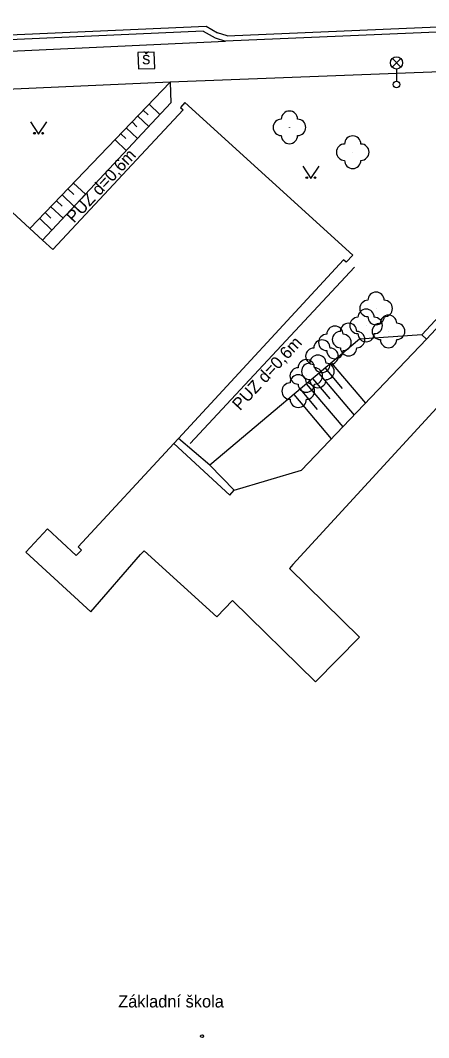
# Model space of a CAD drawing. Extents: x -737812 to -729375, y -1123000 to -1115500.
# Drawn here: x -736456 to -736431, y -1118439.9 to -1118377.6 of the extents above; entities that cross this region are included whole.
import ezdxf

# ---------------------------------------------------------------- set-up
doc = ezdxf.new("R2010")
doc.units = 0
for name, color, linetype in [('Doplněk polohopisu', 7, 'Continuous'), ('Hranice - ploty_ zdi', 7, 'Continuous'), ('Pomocné popisy', 7, 'Continuous'), ('Popisy budov', 7, 'Continuous'), ('Povr_ zn_ inž_ sítí - el_', 7, 'Continuous'), ('Povr_ zn_ inž_ sítí - ner_', 7, 'Continuous'), ('Stavební objekty', 7, 'Continuous'), ('Výškopis', 7, 'Continuous'), ('Zeleň', 7, 'Continuous'), ('Značky druhů budov', 7, 'Continuous'), ('Značky druhů pozemků', 7, 'Continuous')]:
    doc.layers.add(name, color=color, linetype=linetype)

msp = doc.modelspace()

# ---------------------------------------------------------------- linework, layer by layer
at = {"layer": 'Doplněk polohopisu'}
for points in [[(-736473.27, -1118380.27), (-736443.42, -1118378.89)], [(-736419.6, -1118380.35), (-736446.79, -1118381.39)], [(-736446.79, -1118381.39), (-736463.21, -1118382.12), (-736464.48, -1118382.18)], [(-736454.6, -1118391.07), (-736446.76, -1118382.66)], [(-736445.58, -1118403.52), (-736435.52, -1118392.73)], [(-736438.76, -1118405.14), (-736431.12, -1118397.13)], [(-736442.88, -1118406.37), (-736438.76, -1118405.14)]]:
    msp.add_lwpolyline(points, dxfattribs=at)
at = {"layer": 'Hranice - ploty_ zdi'}
for points in [[(-736443.31, -1118378.56), (-736396.07, -1118376.53)], [(-736396.05, -1118376.87), (-736443.42, -1118378.89)], [(-736494.54, -1118380.17), (-736444.6, -1118377.97)], [(-736444.6, -1118377.97), (-736443.9, -1118378.37)], [(-736444.77, -1118378.27), (-736493.96, -1118380.47)], [(-736444.77, -1118378.27), (-736444.04, -1118378.69)], [(-736444.04, -1118378.69), (-736443.42, -1118378.89)], [(-736443.31, -1118378.56), (-736443.9, -1118378.37)], [(-736420.69, -1118385.34), (-736431.41, -1118396.86)], [(-736423.57, -1118389.02), (-736431.12, -1118397.13)], [(-736431.12, -1118397.13), (-736431.41, -1118396.86)], [(-736446.58, -1118403.51), (-736443.14, -1118406.68)], [(-736444.37, -1118404.85), (-736446.29, -1118403.2)], [(-736442.88, -1118406.37), (-736444.37, -1118404.85)], [(-736443.14, -1118406.68), (-736442.88, -1118406.37)]]:
    msp.add_lwpolyline(points, dxfattribs=at)
at = {"layer": 'Povr_ zn_ inž_ sítí - el_'}
for p, q in [((-736433.214, -1118380.478), (-736432.686, -1118379.95)), ((-736432.678, -1118380.475), (-736433.206, -1118379.946)), ((-736432.95, -1118380.59), (-736432.95, -1118381.34))]:
    msp.add_line(p, q, dxfattribs=at)
for centre, radius in [((-736432.95, -1118380.215), 0.375), ((-736432.95, -1118381.54), 0.2)]:
    msp.add_circle(centre, radius, dxfattribs=at)
at = {"layer": 'Povr_ zn_ inž_ sítí - ner_'}
for p, q in [((-736447.775, -1118379.555), (-736448.775, -1118379.585)), ((-736448.775, -1118379.585), (-736448.745, -1118380.585)), ((-736447.745, -1118380.555), (-736447.775, -1118379.555)), ((-736448.745, -1118380.585), (-736447.745, -1118380.555))]:
    msp.add_line(p, q, dxfattribs=at)
at = {"layer": 'Stavební objekty'}
for points in [[(-736445.91, -1118382.63), (-736446.16, -1118382.94)], [(-736446.16, -1118382.94), (-736446, -1118383.09)], [(-736435.63, -1118391.98), (-736445.91, -1118382.63)], [(-736462.94, -1118383.37), (-736455.38, -1118390.36)], [(-736446, -1118383.09), (-736453.98, -1118391.63)], [(-736455.38, -1118390.36), (-736454.6, -1118391.07)], [(-736454.6, -1118391.07), (-736453.98, -1118391.63)], [(-736436.19, -1118392.27), (-736446.29, -1118403.2)], [(-736436.03, -1118392.42), (-736436.19, -1118392.27)], [(-736436.03, -1118392.42), (-736435.63, -1118391.98)], [(-736439.29, -1118410.93), (-736426.1, -1118396.56)], [(-736452.42, -1118409.85), (-736446.58, -1118403.51), (-736446.29, -1118403.2)], [(-736455.63, -1118410.17), (-736454.31, -1118408.73)], [(-736454.31, -1118408.73), (-736452.54, -1118410.37)], [(-736452.22, -1118410.04), (-736452.42, -1118409.85)], [(-736451.66, -1118413.82), (-736455.63, -1118410.17)], [(-736452.54, -1118410.37), (-736452.22, -1118410.04)], [(-736451.66, -1118413.82), (-736448.62, -1118410.32)], [(-736448.39, -1118410.08), (-736448.62, -1118410.32)], [(-736443.94, -1118414.13), (-736448.39, -1118410.08)], [(-736439.29, -1118410.93), (-736439.5, -1118411.17)], [(-736439.5, -1118411.17), (-736435.22, -1118415.38)], [(-736442.99, -1118413.12), (-736443.94, -1118414.13)], [(-736437.91, -1118418.11), (-736442.99, -1118413.12)], [(-736435.22, -1118415.38), (-736437.91, -1118418.11)]]:
    msp.add_lwpolyline(points, dxfattribs=at)
at = {"layer": 'Výškopis'}
for points in [[(-736455.38, -1118390.36), (-736446.79, -1118381.39)], [(-736446.79, -1118381.39), (-736446.76, -1118382.66)], [(-736448.09, -1118382.75), (-736447.43, -1118383.38)], [(-736448.78, -1118383.47), (-736448.11, -1118384.11)], [(-736448.44, -1118383.11), (-736448.14, -1118383.4)], [(-736449.48, -1118384.19), (-736448.8, -1118384.84)], [(-736449.13, -1118383.83), (-736448.83, -1118384.12)], [(-736450.17, -1118384.92), (-736449.48, -1118385.58)], [(-736449.82, -1118384.56), (-736449.52, -1118384.84)], [(-736453.06, -1118387.93), (-736452.7, -1118388.27)], [(-736452.71, -1118387.57), (-736451.98, -1118388.26)], [(-736453.75, -1118388.65), (-736453.4, -1118388.99)], [(-736453.4, -1118388.29), (-736452.67, -1118389)], [(-736454.09, -1118389.02), (-736453.35, -1118389.73)], [(-736454.78, -1118389.74), (-736454.03, -1118390.46)], [(-736454.44, -1118389.38), (-736454.09, -1118389.71)], [(-736435.22, -1118397.12), (-736444.37, -1118404.85)], [(-736431.41, -1118396.86), (-736435.22, -1118397.12)], [(-736436.94, -1118398.57), (-736434.85, -1118401.04)], [(-736437.7, -1118399.22), (-736435.55, -1118401.77)], [(-736437.32, -1118398.9), (-736436.27, -1118400.14)], [(-736438.47, -1118399.86), (-736436.24, -1118402.5)], [(-736438.08, -1118399.54), (-736437.03, -1118400.79)], [(-736439.23, -1118400.51), (-736436.94, -1118403.23)], [(-736438.85, -1118400.19), (-736437.8, -1118401.43)]]:
    msp.add_lwpolyline(points, dxfattribs=at)
at = {"layer": 'Zeleň'}
for centre in [(-736439.5, -1118384.16), (-736435.63, -1118385.68), (-736434.2, -1118395.25), (-736434.81, -1118396.29), (-736433.44, -1118396.65), (-736436.72, -1118397.33), (-736435.88, -1118397.15), (-736437.51, -1118398.17), (-736437.76, -1118399.1), (-736438.47, -1118399.38), (-736438.96, -1118400.31)]:
    msp.add_circle(centre, 0.0005, dxfattribs=at)
for centre, start, end in [((-736440, -1118384.16), 89.99999, 269.99999), ((-736439.5, -1118383.66), 360, 179.99999), ((-736439, -1118384.16), 270, 89.99999), ((-736439.5, -1118384.66), 179.99999, 359.99999), ((-736435.63, -1118385.18), 360, 179.99999), ((-736436.13, -1118385.68), 89.99999, 269.99999), ((-736435.13, -1118385.68), 270, 89.99999), ((-736435.63, -1118386.18), 179.99999, 359.99999), ((-736434.2, -1118394.75), 360, 179.99999), ((-736434.7, -1118395.25), 89.99999, 269.99999), ((-736433.7, -1118395.25), 270, 89.99999), ((-736434.81, -1118395.79), 360, 179.99999), ((-736435.88, -1118396.65), 360, 179.99999), ((-736435.31, -1118396.29), 89.99999, 269.99999), ((-736434.2, -1118395.75), 179.99999, 359.99999), ((-736433.94, -1118396.65), 89.99999, 269.99999), ((-736434.31, -1118396.29), 270, 89.99999), ((-736433.44, -1118396.15), 360, 179.99999), ((-736432.94, -1118396.65), 270, 89.99999), ((-736436.72, -1118396.83), 360, 179.99999), ((-736436.38, -1118397.15), 89.99999, 269.99999), ((-736435.38, -1118397.15), 270, 89.99999), ((-736437.51, -1118397.67), 360, 179.99999), ((-736437.22, -1118397.33), 89.99999, 269.99999), ((-736436.22, -1118397.33), 270, 89.99999), ((-736434.81, -1118396.79), 179.99999, 359.99999), ((-736433.44, -1118397.15), 179.99999, 359.99999), ((-736438.01, -1118398.17), 89.99999, 269.99999), ((-736436.72, -1118397.83), 179.99999, 359.99999), ((-736437.01, -1118398.17), 270, 89.99999), ((-736435.88, -1118397.65), 179.99999, 359.99999), ((-736438.47, -1118398.88), 360, 179.99999), ((-736438.26, -1118399.1), 89.99999, 269.99999), ((-736437.76, -1118398.6), 360, 179.99999), ((-736437.26, -1118399.1), 270, 89.99999), ((-736438.97, -1118399.38), 89.99999, 269.99999), ((-736437.51, -1118398.67), 179.99999, 359.99999), ((-736437.97, -1118399.38), 270, 89.99999), ((-736439.46, -1118400.31), 89.99999, 269.99999), ((-736438.96, -1118399.81), 360, 179.99999), ((-736438.47, -1118399.88), 179.99999, 359.99999), ((-736438.46, -1118400.31), 270, 89.99999), ((-736437.76, -1118399.6), 179.99999, 359.99999), ((-736438.96, -1118400.81), 179.99999, 359.99999)]:
    msp.add_arc(centre, 0.5, start, end, dxfattribs=at)
at = {"layer": 'Značky druhů budov'}
msp.add_circle((-736444.85, -1118439.8), 0.0875, dxfattribs=at)
at = {"layer": 'Značky druhů pozemků'}
for points in [[(-736455.35, -1118383.82), (-736454.85, -1118384.57), (-736454.35, -1118383.82)], [(-736438.69, -1118386.54), (-736438.19, -1118387.29), (-736437.69, -1118386.54)]]:
    msp.add_lwpolyline(points, dxfattribs=at)
for centre in [(-736455.1, -1118384.52), (-736454.6, -1118384.52), (-736438.44, -1118387.24), (-736437.94, -1118387.24)]:
    msp.add_circle(centre, 0.05, dxfattribs=at)

# ---------------------------------------------------------------- texts
at = {"layer": 'Pomocné popisy'}
msp.add_text('š', height=0.75, dxfattribs=at).set_placement((-736448.51, -1118380.3))
for p in [(-736452.68, -1118390.06), (-736442.53, -1118401.54)]:
    msp.add_text('PUZ d=0,6m', height=0.75, rotation=47.15808, dxfattribs=at).set_placement(p)
at = {"layer": 'Popisy budov'}
msp.add_text('Základní škola', height=0.75, dxfattribs=at).set_placement((-736449.98, -1118438.04))

doc.saveas('drawing.dxf')
